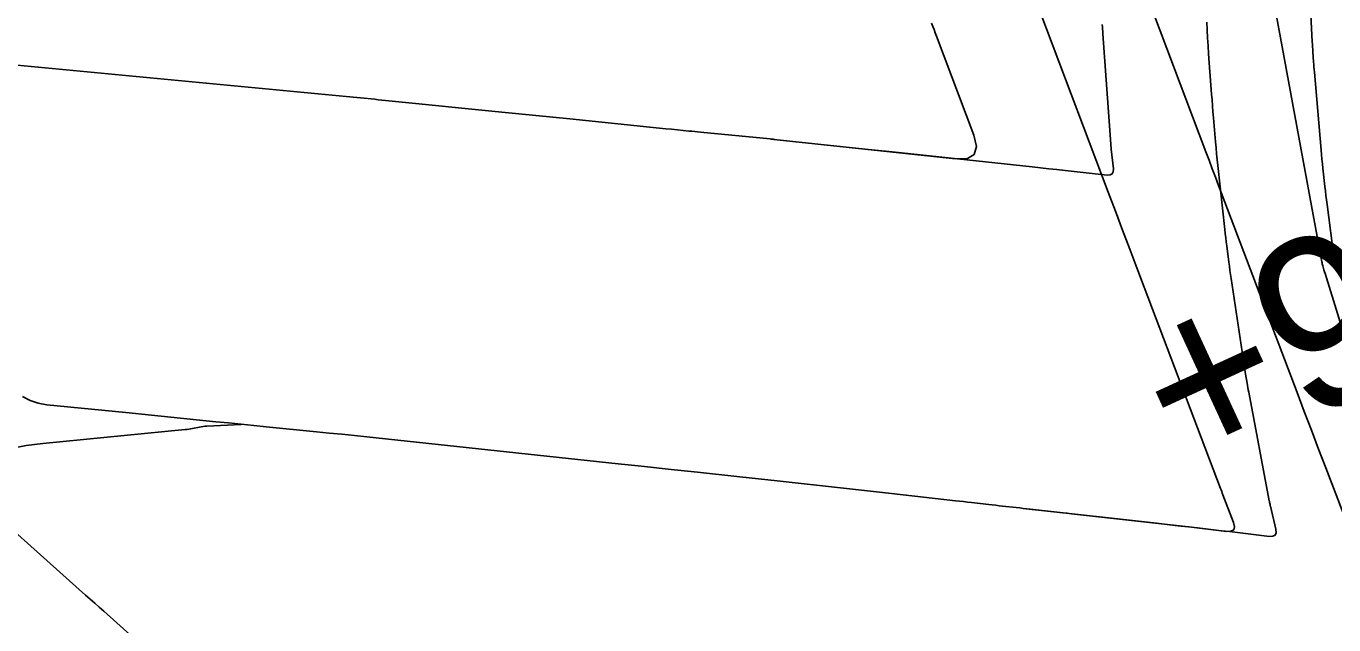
# Model space of a CAD drawing. Extents: x 1005228 to 1008882, y 1883389 to 1885754.
# Drawn here: x 1008110.2 to 1008158.3, y 1884412.45 to 1884434.48 of the extents above; entities that cross this region are included whole.
import ezdxf

# ---------------------------------------------------------------- set-up
doc = ezdxf.new("R2010")
doc.units = 0
for name, color, linetype in [('C-ANNO-NOTE', 7, 'Continuous'), ('S_BASELINE', 7, 'Continuous'), ('TSOBSTACLE', 7, 'Continuous')]:
    doc.layers.add(name, color=color, linetype=linetype)

msp = doc.modelspace()

# ---------------------------------------------------------------- linework, layer by layer
at = {"layer": 'C-ANNO-NOTE'}
msp.add_lwpolyline([(1008158.341, 1884457.464), (1008156.72, 1884444.611), (1008156.646, 1884444.137), (1008156.544, 1884443.67), (1008156.414, 1884443.21), (1008156.256, 1884442.756), (1008155.569, 1884440.958), (1008155.43, 1884440.506), (1008155.356, 1884440.047), (1008155.346, 1884439.583), (1008155.401, 1884439.112), (1008157.857, 1884425.805), (1008157.864, 1884425.768), (1008157.872, 1884425.731), (1008157.882, 1884425.695), (1008157.892, 1884425.659), (1008157.936, 1884425.516), (1008157.958, 1884425.444), (1008157.98, 1884425.373), (1008160.135, 1884418.376)], dxfattribs=at)
at = {"layer": 'TSOBSTACLE'}
for points in [[(1008160.907, 1884410.637), (1008158.006, 1884418.227), (1008157.741, 1884418.92), (1008157.477, 1884419.613), (1008157.213, 1884420.307), (1008156.95, 1884421.001), (1008154.063, 1884428.612), (1008153.945, 1884428.922), (1008153.828, 1884429.232), (1008153.711, 1884429.543), (1008153.594, 1884429.853), (1008150.482, 1884438.116)], [(1008158.308, 1884425.902), (1008158.049, 1884427.917), (1008158.028, 1884428.083), (1008158.008, 1884428.25), (1008157.988, 1884428.417), (1008157.97, 1884428.584), (1008157.897, 1884429.251), (1008157.879, 1884429.418), (1008157.863, 1884429.585), (1008157.847, 1884429.752), (1008157.832, 1884429.92), (1008157.584, 1884432.789), (1008157.576, 1884432.881), (1008157.569, 1884432.974), (1008157.562, 1884433.066), (1008157.555, 1884433.159), (1008157.528, 1884433.53), (1008157.522, 1884433.622), (1008157.516, 1884433.715), (1008157.51, 1884433.808), (1008157.505, 1884433.901), (1008157.32, 1884437.638)], [(1008147.279, 1884435.595), (1008150, 1884428.371), (1008150.263, 1884427.673), (1008150.526, 1884426.976), (1008150.79, 1884426.278), (1008151.054, 1884425.581), (1008154.128, 1884417.475), (1008154.151, 1884417.416), (1008154.174, 1884417.356), (1008154.196, 1884417.297), (1008154.219, 1884417.237), (1008154.607, 1884416.222), (1008154.645, 1884416.06), (1008154.615, 1884415.95), (1008154.516, 1884415.894), (1008154.349, 1884415.891), (1008152.966, 1884416.054), (1008152.668, 1884416.089), (1008152.37, 1884416.123), (1008152.073, 1884416.157), (1008151.775, 1884416.19), (1008147.125, 1884416.71), (1008146.999, 1884416.724), (1008146.873, 1884416.738), (1008146.746, 1884416.752), (1008146.62, 1884416.766), (1008146.115, 1884416.823), (1008145.989, 1884416.837), (1008145.862, 1884416.851), (1008145.736, 1884416.865), (1008145.61, 1884416.88), (1008144.973, 1884416.952), (1008144.824, 1884416.968), (1008144.676, 1884416.985), (1008144.528, 1884417.002), (1008144.379, 1884417.018), (1008142.029, 1884417.281), (1008141.588, 1884417.33), (1008141.147, 1884417.38), (1008140.706, 1884417.429), (1008140.265, 1884417.478), (1008137.822, 1884417.751), (1008137.48, 1884417.789), (1008137.139, 1884417.826), (1008136.798, 1884417.863), (1008136.456, 1884417.899), (1008134.894, 1884418.065), (1008134.651, 1884418.091), (1008134.408, 1884418.116), (1008134.165, 1884418.142), (1008133.922, 1884418.168), (1008132.95, 1884418.273), (1008132.707, 1884418.299), (1008132.464, 1884418.325), (1008132.221, 1884418.351), (1008131.978, 1884418.377), (1008122.735, 1884419.364), (1008122.273, 1884419.413), (1008121.81, 1884419.462), (1008121.348, 1884419.509), (1008120.885, 1884419.556), (1008119.035, 1884419.741), (1008118.572, 1884419.788), (1008118.11, 1884419.834), (1008117.647, 1884419.881), (1008117.184, 1884419.927), (1008114.808, 1884420.165), (1008113.864, 1884420.26), (1008110.963, 1884420.551), (1008110.645, 1884420.607), (1008110.348, 1884420.709), (1008110.072, 1884420.859)], [(1008109.612, 1884433.069), (1008121.97, 1884431.889), (1008122.102, 1884431.877), (1008122.233, 1884431.864), (1008122.364, 1884431.851), (1008122.496, 1884431.838), (1008123.021, 1884431.785), (1008123.152, 1884431.772), (1008123.283, 1884431.759), (1008123.415, 1884431.746), (1008123.546, 1884431.733), (1008127.697, 1884431.318), (1008128.322, 1884431.255), (1008128.946, 1884431.193), (1008129.571, 1884431.129), (1008130.196, 1884431.066), (1008133.73, 1884430.705), (1008133.942, 1884430.684), (1008134.155, 1884430.662), (1008134.579, 1884430.619), (1008134.686, 1884430.608), (1008134.792, 1884430.597), (1008134.898, 1884430.587), (1008135.004, 1884430.576), (1008137.562, 1884430.326), (1008137.612, 1884430.321), (1008137.675, 1884430.315), (1008137.713, 1884430.311), (1008144.388, 1884429.598), (1008144.82, 1884429.611), (1008145.075, 1884429.759), (1008145.155, 1884430.044), (1008145.059, 1884430.465), (1008143.685, 1884434.113), (1008143.64, 1884434.232), (1008143.595, 1884434.351), (1008143.551, 1884434.47), (1008143.506, 1884434.59)], [(1008137.591, 1884430.318), (1008141.064, 1884429.956), (1008141.311, 1884429.931), (1008141.557, 1884429.905), (1008141.804, 1884429.878), (1008142.051, 1884429.852), (1008147.209, 1884429.297), (1008147.51, 1884429.264), (1008147.811, 1884429.232), (1008148.112, 1884429.2), (1008148.413, 1884429.167), (1008149.967, 1884429.001), (1008150.076, 1884429.005), (1008150.149, 1884429.044), (1008150.188, 1884429.118), (1008150.192, 1884429.226), (1008150.113, 1884429.95), (1008150.111, 1884429.966), (1008150.11, 1884429.982), (1008150.108, 1884429.998), (1008150.107, 1884430.014), (1008150.101, 1884430.077), (1008150.099, 1884430.109), (1008150.096, 1884430.141), (1008149.804, 1884434.197), (1008149.798, 1884434.283), (1008149.792, 1884434.369), (1008149.787, 1884434.455), (1008149.783, 1884434.541)], [(1008153.624, 1884434.623), (1008153.639, 1884434.333), (1008153.656, 1884434.042), (1008153.675, 1884433.752), (1008153.695, 1884433.462), (1008153.802, 1884431.981), (1008153.818, 1884431.761), (1008153.835, 1884431.542), (1008153.853, 1884431.322), (1008153.871, 1884431.102), (1008153.947, 1884430.223), (1008153.967, 1884430.003), (1008153.988, 1884429.784), (1008154.01, 1884429.564), (1008154.033, 1884429.345), (1008154.288, 1884426.995), (1008154.305, 1884426.844), (1008154.322, 1884426.694), (1008154.341, 1884426.544), (1008154.36, 1884426.394), (1008154.437, 1884425.794), (1008154.456, 1884425.644), (1008154.477, 1884425.494), (1008154.498, 1884425.344), (1008154.52, 1884425.195), (1008155, 1884422.007), (1008155.013, 1884421.924), (1008155.025, 1884421.841), (1008155.039, 1884421.758), (1008155.053, 1884421.676), (1008155.108, 1884421.345), (1008155.122, 1884421.262), (1008155.137, 1884421.18), (1008155.151, 1884421.097), (1008155.167, 1884421.015), (1008155.923, 1884417.02), (1008155.927, 1884417.002), (1008155.93, 1884416.985), (1008155.934, 1884416.968), (1008155.937, 1884416.951), (1008155.952, 1884416.882), (1008155.955, 1884416.865), (1008155.959, 1884416.848), (1008155.963, 1884416.831), (1008155.967, 1884416.814), (1008156.164, 1884415.968), (1008156.175, 1884415.841), (1008156.14, 1884415.756), (1008156.059, 1884415.712), (1008155.933, 1884415.709), (1008154.465, 1884415.882), (1008154.17, 1884415.917), (1008153.875, 1884415.951), (1008153.581, 1884415.984), (1008153.286, 1884416.018), (1008148.649, 1884416.538), (1008148.488, 1884416.556), (1008148.328, 1884416.574), (1008146.873, 1884416.737)], [(1008118.114, 1884419.827), (1008116.844, 1884419.765), (1008116.777, 1884419.76), (1008116.71, 1884419.753), (1008116.644, 1884419.743), (1008116.578, 1884419.731), (1008116.316, 1884419.676), (1008116.25, 1884419.663), (1008116.184, 1884419.652), (1008116.118, 1884419.643), (1008116.051, 1884419.636), (1008110.82, 1884419.126), (1008110.511, 1884419.091), (1008110.204, 1884419.046), (1008109.899, 1884418.991)], [(1008105.866, 1884419.376), (1008112.39, 1884413.55), (1008112.557, 1884413.401), (1008112.723, 1884413.252), (1008112.89, 1884413.103), (1008113.056, 1884412.954), (1008119.173, 1884407.458)]]:
    msp.add_lwpolyline(points, dxfattribs=at)

# ---------------------------------------------------------------- texts
at = {"layer": 'S_BASELINE'}
msp.add_text('+92', height=6.2498, rotation=24.7359, dxfattribs=at).set_placement((1008152.775, 1884417.817))

doc.saveas('drawing.dxf')
